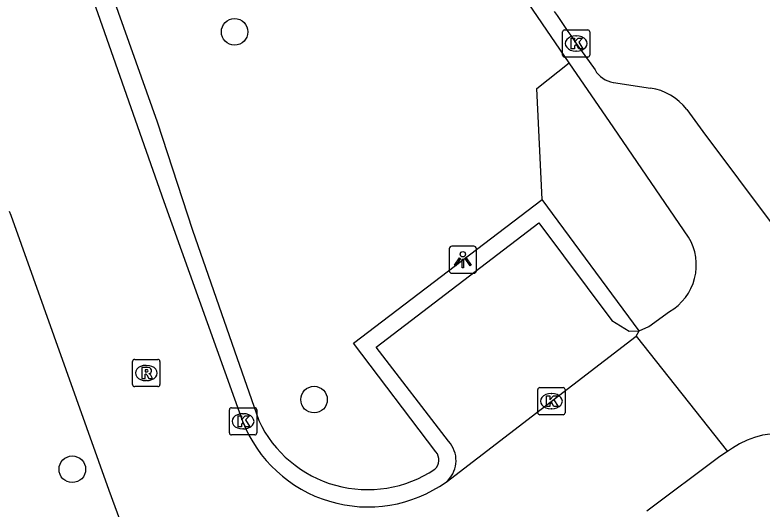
# Model space of a CAD drawing. Extents: x 159053 to 160041, y 380450 to 381422.
# Drawn here: x 159872.82 to 159900.28, y 381250.74 to 381268.9 of the extents above; entities that cross this region are included whole.
import ezdxf

# ---------------------------------------------------------------- set-up
doc = ezdxf.new("R2010")
doc.units = 0
for name, color, linetype in [('IMGEO_Boom', 7, 'Continuous'), ('IMGEO_Groenvoorziening', 7, 'Continuous'), ('IMGEO_Kolk', 7, 'Continuous'), ('IMGEO_Lichtpunt', 7, 'Continuous'), ('IMGEO_Rijbaan_lokaal_open', 7, 'Continuous'), ('IMGEO_Rioolput', 7, 'Continuous'), ('IMGEO_Voetpad_open', 7, 'Continuous')]:
    doc.layers.add(name, color=color, linetype=linetype)

msp = doc.modelspace()

# ---------------------------------------------------------------- linework, layer by layer
at = {"layer": 'IMGEO_Boom'}
for centre in [(159880.894, 381268.276), (159883.813, 381254.759), (159874.926, 381252.198)]:
    msp.add_circle(centre, 0.489, dxfattribs=at)
at = {"layer": 'IMGEO_Groenvoorziening'}
msp.add_lwpolyline([(159892.203, 381262.12), (159891.999, 381266.196), (159893.197, 381267.139)], dxfattribs=at)
at = {"layer": 'IMGEO_Kolk'}
for p, q in [((159893.026, 381268.349), (159893.878, 381268.349)), ((159892.951, 381267.423), (159892.951, 381268.275)), ((159893.439, 381268.129), (159893.464, 381268.129)), ((159893.952, 381268.275), (159893.952, 381267.423)), ((159893.462, 381267.569), (159893.437, 381267.569)), ((159893.878, 381267.349), (159893.026, 381267.349)), ((159892.04, 381254.274), (159892.04, 381255.126)), ((159892.115, 381255.2), (159892.967, 381255.2)), ((159893.041, 381255.126), (159893.041, 381254.274)), ((159892.528, 381254.98), (159892.553, 381254.98)), ((159880.704, 381253.535), (159880.704, 381254.387)), ((159880.779, 381254.461), (159881.631, 381254.461)), ((159881.705, 381254.387), (159881.705, 381253.535)), ((159892.551, 381254.42), (159892.526, 381254.42)), ((159881.192, 381254.241), (159881.217, 381254.241)), ((159892.967, 381254.2), (159892.115, 381254.2)), ((159881.631, 381253.461), (159880.779, 381253.461)), ((159881.215, 381253.681), (159881.19, 381253.681))]:
    msp.add_line(p, q, dxfattribs=at)
for points in [[(159893.026, 381268.349), (159893.878, 381268.349)], [(159892.951, 381267.423), (159892.951, 381268.275)], [(159893.272, 381268.049), (159893.395, 381268.049), (159893.395, 381267.898), (159893.525, 381268.049), (159893.689, 381268.049), (159893.543, 381267.898), (159893.696, 381267.649), (159893.544, 381267.649), (159893.459, 381267.813), (159893.395, 381267.746), (159893.395, 381267.649), (159893.272, 381267.649), (159893.272, 381268.049)], [(159893.952, 381268.275), (159893.952, 381267.423)], [(159893.878, 381267.349), (159893.026, 381267.349)], [(159892.04, 381254.274), (159892.04, 381255.126)], [(159892.115, 381255.2), (159892.967, 381255.2)], [(159893.041, 381255.126), (159893.041, 381254.274)], [(159892.361, 381254.9), (159892.484, 381254.9), (159892.484, 381254.749), (159892.614, 381254.9), (159892.778, 381254.9), (159892.632, 381254.749), (159892.785, 381254.5), (159892.633, 381254.5), (159892.548, 381254.664), (159892.484, 381254.597), (159892.484, 381254.5), (159892.361, 381254.5), (159892.361, 381254.9)], [(159880.704, 381253.535), (159880.704, 381254.387)], [(159880.779, 381254.461), (159881.631, 381254.461)], [(159881.705, 381254.387), (159881.705, 381253.535)], [(159881.025, 381254.161), (159881.148, 381254.161), (159881.148, 381254.01), (159881.278, 381254.161), (159881.442, 381254.161), (159881.296, 381254.01), (159881.449, 381253.761), (159881.297, 381253.761), (159881.212, 381253.925), (159881.148, 381253.858), (159881.148, 381253.761), (159881.025, 381253.761), (159881.025, 381254.161)], [(159892.967, 381254.2), (159892.115, 381254.2)], [(159881.631, 381253.461), (159880.779, 381253.461)]]:
    msp.add_lwpolyline(points, dxfattribs=at)
for centre, start, end in [((159893.028, 381268.273), 91.552, 178.448), ((159893.028, 381268.273), 91.552, 178.448), ((159893.876, 381268.273), 1.552, 88.448), ((159893.876, 381268.273), 1.552, 88.448), ((159893.028, 381267.425), 181.552, 268.448), ((159893.028, 381267.425), 181.552, 268.448), ((159893.876, 381267.425), 271.552, 358.448), ((159893.876, 381267.425), 271.552, 358.448), ((159892.117, 381255.124), 91.552, 178.448), ((159892.117, 381255.124), 91.552, 178.448), ((159892.965, 381255.124), 1.552, 88.448), ((159892.965, 381255.124), 1.552, 88.448), ((159880.781, 381254.385), 91.552, 178.448), ((159880.781, 381254.385), 91.552, 178.448), ((159881.629, 381254.385), 1.552, 88.448), ((159881.629, 381254.385), 1.552, 88.448), ((159892.117, 381254.276), 181.552, 268.448), ((159892.117, 381254.276), 181.552, 268.448), ((159892.965, 381254.276), 271.552, 358.448), ((159892.965, 381254.276), 271.552, 358.448), ((159880.781, 381253.537), 181.552, 268.448), ((159880.781, 381253.537), 181.552, 268.448), ((159881.629, 381253.537), 271.552, 358.448), ((159881.629, 381253.537), 271.552, 358.448)]:
    msp.add_arc(centre, 0.0765, start, end, dxfattribs=at)
for centre, major_axis, ratio, start_param, end_param in [((159893.438, 381267.849), (-0.387, 0.002), 0.722429, 4.712389, 7.853982), ((159893.463, 381267.849), (-0.39, 0.002), 0.717154, 1.570796, 4.712389), ((159892.527, 381254.7), (-0.387, 0.002), 0.722429, 4.712389, 7.853982), ((159892.552, 381254.7), (-0.39, 0.002), 0.717154, 1.570796, 4.712389), ((159881.191, 381253.961), (-0.387, 0.002), 0.722429, 4.712389, 7.853982), ((159881.216, 381253.961), (-0.39, 0.002), 0.717154, 1.570796, 4.712389)]:
    msp.add_ellipse(centre, major_axis=major_axis, ratio=ratio, start_param=start_param, end_param=end_param, dxfattribs=at)
at = {"layer": 'IMGEO_Lichtpunt'}
for p, q in [((159889.687, 381260.399), (159888.879, 381260.399)), ((159889.687, 381260.399), (159888.879, 381260.399)), ((159888.785, 381260.304), (159888.785, 381259.497)), ((159888.785, 381260.304), (159888.785, 381259.497)), ((159889.781, 381259.497), (159889.781, 381260.304)), ((159889.781, 381259.497), (159889.781, 381260.304)), ((159888.879, 381259.403), (159889.687, 381259.403)), ((159888.879, 381259.403), (159889.687, 381259.403))]:
    msp.add_line(p, q, dxfattribs=at)
for points in [[(159889.159, 381259.968), (159889.198, 381259.94), (159889.01, 381259.678), (159888.972, 381259.705), (159889.159, 381259.968)], [(159889.261, 381259.92), (159889.308, 381259.92), (159889.308, 381259.598), (159889.261, 381259.598), (159889.261, 381259.92)], [(159889.371, 381259.94), (159889.409, 381259.967), (159889.596, 381259.705), (159889.557, 381259.677), (159889.371, 381259.94)]]:
    msp.add_lwpolyline(points, dxfattribs=at)
msp.add_circle((159889.284, 381260.102), 0.0994, dxfattribs=at)
for centre, start, end in [((159888.879, 381260.304), 90, 180), ((159888.879, 381260.304), 90, 180), ((159889.687, 381260.304), 0, 90), ((159889.687, 381260.304), 0, 90), ((159888.879, 381259.497), 180, 270), ((159888.879, 381259.497), 180, 270), ((159889.687, 381259.497), 270, 0), ((159889.687, 381259.497), 270, 360)]:
    msp.add_arc(centre, 0.0946, start, end, dxfattribs=at)
at = {"layer": 'IMGEO_Rijbaan_lokaal_open'}
for points in [[(159855.174, 381328.062), (159858.732, 381317.819), (159865.164, 381299.396), (159878.295, 381262.039), (159881.183, 381253.968)], [(159893.453, 381267.85), (159894.145, 381266.874)], [(159894.817, 381266.418), (159896.181, 381266.211)], [(159897.514, 381265.423), (159898.113, 381264.617), (159905.937, 381254.148), (159907.257, 381252.407), (159909.053, 381250), (159915.327, 381241.59), (159915.854, 381240.891), (159916.68, 381239.796)], [(159872.608, 381261.691), (159872.662, 381261.536), (159876.265, 381251.425), (159876.8, 381250), (159876.946, 381249.726)], [(159888.665, 381251.727), (159895.659, 381257.09)], [(159895.659, 381257.09), (159899.018, 381252.858)], [(159899.018, 381252.858), (159898.731, 381252.664), (159896.046, 381250.66)]]:
    msp.add_lwpolyline(points, dxfattribs=at)
for centre, radius, start, end in [((160031.555, 381363.243), 167.845, 214.14694, 214.63465), ((159894.974, 381267.373), 0.968, 211.0318, 260.6488), ((159895.884, 381264.187), 2.045, 37.1669, 81.6543), ((159885.799, 381255.768), 4.954, 201.3024, 305.3497)]:
    msp.add_arc(centre, radius, start, end, dxfattribs=at)
at = {"layer": 'IMGEO_Rioolput'}
for p, q in [((159877.219, 381256.237), (159878.071, 381256.237)), ((159877.144, 381255.311), (159877.144, 381256.163)), ((159877.632, 381256.017), (159877.657, 381256.017)), ((159878.145, 381256.163), (159878.145, 381255.311)), ((159877.655, 381255.457), (159877.63, 381255.457)), ((159878.071, 381255.237), (159877.219, 381255.237))]:
    msp.add_line(p, q, dxfattribs=at)
for points in [[(159877.219, 381256.237), (159878.071, 381256.237)], [(159877.144, 381255.311), (159877.144, 381256.163)], [(159877.733, 381255.935), (159877.481, 381255.937), (159877.481, 381255.537)], [(159878.145, 381256.163), (159878.145, 381255.311)], [(159877.481, 381255.537), (159877.605, 381255.537), (159877.605, 381255.699), (159877.616, 381255.699)], [(159877.659, 381255.856), (159877.605, 381255.856), (159877.605, 381255.775)], [(159877.605, 381255.775), (159877.657, 381255.775)], [(159877.663, 381255.67), (159877.734, 381255.537), (159877.874, 381255.537), (159877.809, 381255.663)], [(159878.071, 381255.237), (159877.219, 381255.237)]]:
    msp.add_lwpolyline(points, dxfattribs=at)
for centre, radius, start, end in [((159877.221, 381256.161), 0.0765, 91.552, 178.448), ((159877.221, 381256.161), 0.0765, 91.552, 178.448), ((159878.069, 381256.161), 0.0765, 1.552, 88.448), ((159878.069, 381256.161), 0.0765, 1.552, 88.448), ((159877.732, 381255.825), 0.109, 350.3612, 89.416), ((159877.615, 381255.646), 0.0533, 26.0293, 88.6989), ((159877.641, 381255.964), 0.19, 274.7715, 282.9687), ((159877.665, 381255.76), 0.0964, 77.0061, 93.1865), ((159877.679, 381255.817), 0.0378, 276.6634, 79.6772), ((159877.73, 381255.825), 0.112, 277.5842, 350.9817), ((159877.714, 381255.61), 0.108, 29.5134, 73.7905), ((159877.221, 381255.313), 0.0765, 181.552, 268.448), ((159877.221, 381255.313), 0.0765, 181.552, 268.448), ((159878.069, 381255.313), 0.0765, 271.552, 358.448), ((159878.069, 381255.313), 0.0765, 271.552, 358.448)]:
    msp.add_arc(centre, radius, start, end, dxfattribs=at)
for centre, major_axis, ratio, start_param, end_param in [((159877.631, 381255.737), (-0.387, 0.002), 0.722429, 4.712389, 7.853982), ((159877.656, 381255.737), (-0.39, 0.002), 0.717154, 1.570796, 4.712389)]:
    msp.add_ellipse(centre, major_axis=major_axis, ratio=ratio, start_param=start_param, end_param=end_param, dxfattribs=at)
at = {"layer": 'IMGEO_Voetpad_open'}
for points in [[(159893.197, 381267.139), (159891.211, 381270.048), (159888.538, 381274.176)], [(159876.22, 381270.116), (159878.043, 381264.964), (159879.345, 381260.981), (159880.891, 381256.549), (159881.782, 381253.992)], [(159897.579, 381260.735), (159894.832, 381264.745), (159893.197, 381267.139)], [(159888.295, 381252.843), (159885.267, 381256.832), (159892.203, 381262.12)], [(159895.771, 381257.284), (159892.203, 381262.12)], [(159888.827, 381253.145), (159888.757, 381253.236), (159886.095, 381256.688), (159892.083, 381261.259), (159894.759, 381257.668), (159895.405, 381257.274), (159895.771, 381257.284)], [(159895.771, 381257.284), (159896.123, 381257.446), (159896.877, 381257.992)], [(159895.659, 381257.09), (159895.771, 381257.284)], [(159899.199, 381252.98), (159899.018, 381252.858)]]:
    msp.add_lwpolyline(points, dxfattribs=at)
for centre, radius, start, end in [((159895.893, 381259.705), 1.975, 299.8637, 31.4258), ((159885.787, 381255.877), 4.427, 205.2046, 303.8541), ((159900.933, 381250.415), 3.097, 36.7629, 124.0612), ((159887.996, 381252.522), 1.039, 310.1062, 36.8588), ((159887.943, 381252.544), 0.462, 312.1527, 40.3613)]:
    msp.add_arc(centre, radius, start, end, dxfattribs=at)

doc.saveas('drawing.dxf')
